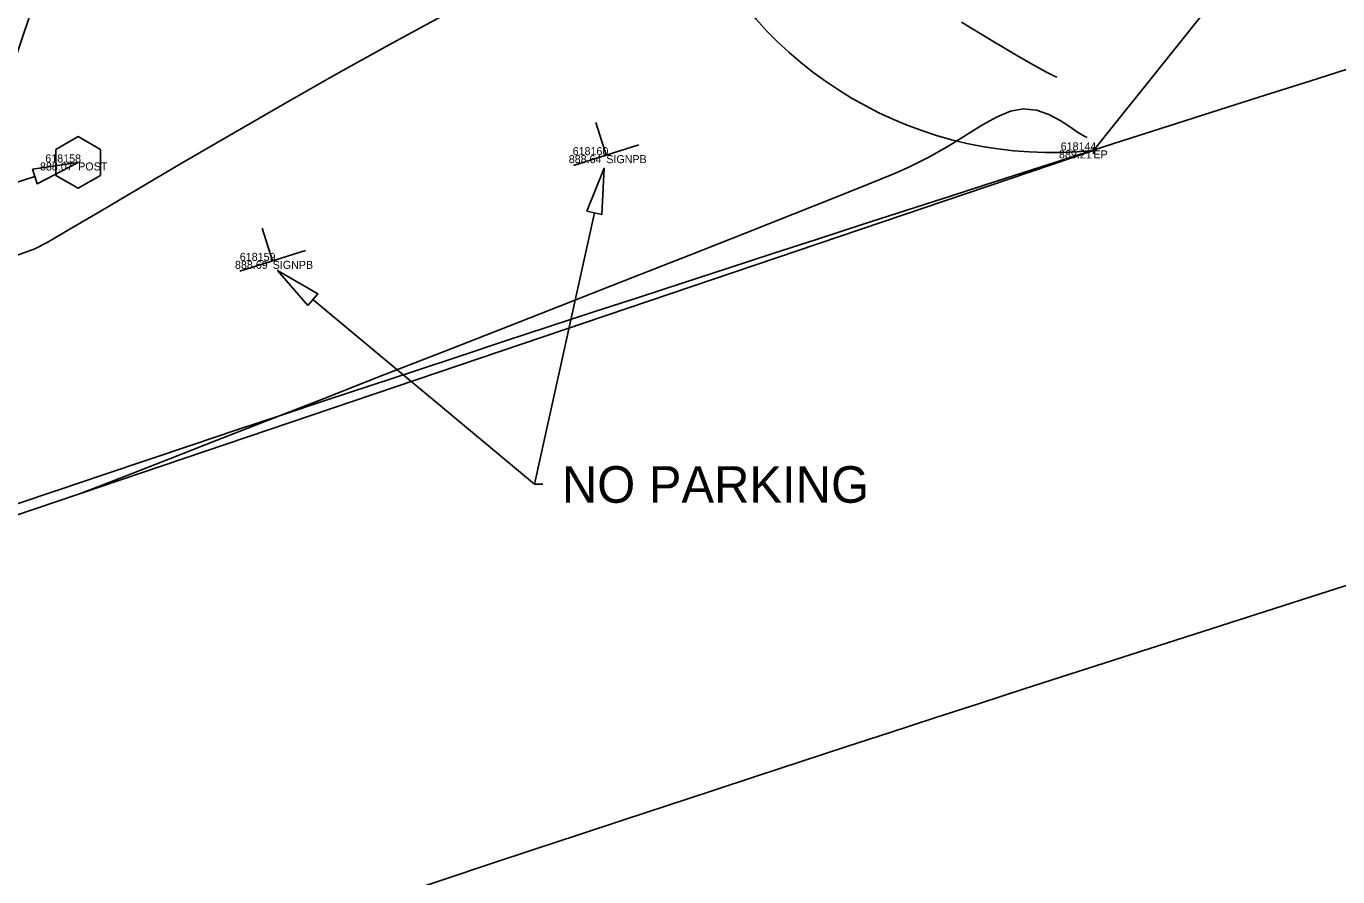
# Model space of a CAD drawing. Extents: x 1957117 to 1971063, y 701601 to 715861.
# Drawn here: x 1966346.2 to 1966403.5, y 709343.8 to 709381 of the extents above; entities that cross this region are included whole.
import ezdxf

# ---------------------------------------------------------------- set-up
doc = ezdxf.new("R2010")
doc.units = 0
for name, color, linetype in [('DT_X_Contour_Minor', 7, 'Continuous'), ('DT_X_TIN_Hull', 7, 'Continuous'), ('PM_P_Parking_Lot_Stall', 7, 'Continuous'), ('PV_P_Drive', 7, 'Continuous'), ('PV_P_Shoulder', 7, 'Continuous'), ('RD_X_Text', 7, 'Continuous'), ('RS_Raster1', 7, 'Continuous'), ('RW_P_Const_Limits', 7, 'Continuous'), ('SC_Scratch1', 7, 'Continuous'), ('SC_Scratch2', 7, 'Continuous'), ('SC_Shading5', 7, 'Continuous'), ('SN_X_Text', 7, 'Continuous')]:
    doc.layers.add(name, color=color, linetype=linetype)

msp = doc.modelspace()

# ---------------------------------------------------------------- linework, layer by layer
at = {"layer": 'DT_X_Contour_Minor'}
for points in [[(1966364.37, 709381.457), (1966362, 709380.177), (1966359.615, 709378.851), (1966357.27, 709377.517), (1966355.018, 709376.216), (1966352.915, 709374.985), (1966351.015, 709373.864), (1966349.372, 709372.893), (1966348.041, 709372.11), (1966347.077, 709371.555), (1966346.534, 709371.266), (1966345.743, 709370.976)], [(1966364.37, 709381.457), (1966362, 709380.177), (1966359.615, 709378.851), (1966357.27, 709377.517), (1966355.018, 709376.216), (1966352.915, 709374.985), (1966351.015, 709373.864), (1966349.372, 709372.893), (1966348.041, 709372.11), (1966347.077, 709371.555), (1966346.534, 709371.266), (1966345.743, 709370.976)], [(1966391.231, 709378.779), (1966391.099, 709378.841), (1966390.806, 709378.987), (1966390.299, 709379.262), (1966389.51, 709379.718), (1966388.362, 709380.403), (1966387.065, 709381.18)], [(1966391.231, 709378.779), (1966391.099, 709378.841), (1966390.806, 709378.987), (1966390.299, 709379.262), (1966389.51, 709379.718), (1966388.362, 709380.403), (1966387.065, 709381.18)], [(1966392.55, 709376.138), (1966392.486, 709376.168), (1966392.353, 709376.242), (1966392.137, 709376.379), (1966391.82, 709376.595), (1966391.376, 709376.883), (1966390.882, 709377.145), (1966390.339, 709377.332), (1966389.748, 709377.395), (1966389.203, 709377.297), (1966388.615, 709377.051), (1966387.975, 709376.694), (1966387.275, 709376.258), (1966386.507, 709375.778), (1966385.662, 709375.289), (1966384.731, 709374.824), (1966384.104, 709374.557), (1966383.02, 709374.115), (1966381.533, 709373.518), (1966379.699, 709372.788), (1966377.574, 709371.947), (1966375.212, 709371.015), (1966372.67, 709370.015), (1966370.002, 709368.967), (1966367.264, 709367.893), (1966364.512, 709366.815), (1966361.8, 709365.754), (1966359.184, 709364.73), (1966356.72, 709363.767), (1966354.462, 709362.884), (1966352.467, 709362.104), (1966350.789, 709361.448), (1966349.484, 709360.937), (1966348.607, 709360.593)], [(1966392.55, 709376.138), (1966392.486, 709376.168), (1966392.353, 709376.242), (1966392.137, 709376.379), (1966391.82, 709376.595), (1966391.376, 709376.883), (1966390.882, 709377.145), (1966390.339, 709377.332), (1966389.748, 709377.395), (1966389.203, 709377.297), (1966388.615, 709377.051), (1966387.975, 709376.694), (1966387.275, 709376.258), (1966386.507, 709375.778), (1966385.662, 709375.289), (1966384.731, 709374.824), (1966384.104, 709374.557), (1966383.02, 709374.115), (1966381.533, 709373.518), (1966379.699, 709372.788), (1966377.574, 709371.947), (1966375.212, 709371.015), (1966372.67, 709370.015), (1966370.002, 709368.967), (1966367.264, 709367.893), (1966364.512, 709366.815), (1966361.8, 709365.754), (1966359.184, 709364.73), (1966356.72, 709363.767), (1966354.462, 709362.884), (1966352.467, 709362.104), (1966350.789, 709361.448), (1966349.484, 709360.937), (1966348.607, 709360.593)]]:
    msp.add_lwpolyline(points, dxfattribs=at)
at = {"layer": 'DT_X_TIN_Hull'}
msp.add_lwpolyline([(1966196.581, 709322.506), (1966234.303, 709340.787), (1966289.89, 709360.21), (1966341.932, 709358.331), (1966392.829, 709375.578), (1966427.603, 709419.04), (1966470.601, 709437.421), (1966515.498, 709455.717), (1966563.667, 709476.049), (1966610.999, 709497.301), (1966657.31, 709514.717), (1966699.438, 709532.997)], dxfattribs=at)
at = {"layer": 'PM_P_Parking_Lot_Stall'}
msp.add_lwpolyline([(1966347.459, 709374.485), (1966348.436, 709373.921), (1966349.413, 709374.485), (1966349.413, 709375.615), (1966348.436, 709376.179), (1966347.459, 709375.615), (1966347.459, 709374.485)], dxfattribs=at)
at = {"layer": 'PV_P_Drive'}
for p, q in [((1966392.829, 709375.724), (1966392.829, 709375.432)), ((1966392.683, 709375.578), (1966392.975, 709375.578)), ((1966392.829, 709375.578), (1966392.829, 709375.578))]:
    msp.add_line(p, q, dxfattribs=at)
at = {"layer": 'RD_X_Text'}
msp.add_lwpolyline([(1966346.431, 709374.75), (1966348.436, 709375.05), (1966346.636, 709374.116)], close=True, dxfattribs=at)
msp.add_lwpolyline([(1966346.534, 709374.433), (1966331.684, 709369.617)], dxfattribs=at)
at = {"layer": 'RW_P_Const_Limits'}
for p, q in [((1966371.527, 709375.369), (1966371.074, 709376.799)), ((1966372.957, 709375.822), (1966370.097, 709374.916)), ((1966356.939, 709370.745), (1966356.486, 709372.175)), ((1966358.369, 709371.198), (1966355.509, 709370.292))]:
    msp.add_line(p, q, dxfattribs=at)
at = {"layer": 'SC_Scratch2'}
msp.add_lwpolyline([(1966392.829, 709375.578), (1966341.932, 709358.331), (1966342.753, 709370.914), (1966348.617, 709388.29), (1966341.022, 709415.77)], dxfattribs=at)
msp.add_arc((1966391.002, 709392.706), 17.226, 202.85109, 276.08975, dxfattribs=at)
at = {"layer": 'SC_Shading5'}
for points in [[(1963589.678, 706586.994), (1963626.625, 706689.548), (1963651.76, 706746.832), (1963668.09, 706778.596), (1963682.768, 706805.402), (1963734.424, 706911.594), (1963826.849, 707116.717), (1963877.258, 707215.645), (1963964.981, 707354.472), (1964070.526, 707509.355), (1964132.574, 707601.994), (1964163.9, 707642.169), (1964191.2, 707685.167), (1964278.98, 707807.131), (1964326.11, 707874.364), (1964396.427, 707968.962), (1964508.519, 708133.679), (1964655.588, 708336.552), (1964745.319, 708429.172), (1964840.327, 708522.317), (1964988.178, 708660.245), (1965089.796, 708739.041), (1965251.743, 708835.216), (1965415.807, 708922.048), (1965866.2, 709149.38), (1966173.543, 709294.131), (1966283.627, 709338.196), (1966534.003, 709419.214), (1966689.084, 709471.266), (1967008.468, 709641.817), (1967166.677, 709750.124), (1967422.113, 709931.083), (1967818.707, 710198.831), (1968187.021, 710459.852), (1968360.589, 710592.493), (1968496.543, 710707.847), (1968606.427, 710809.378), (1968733.391, 710937.091), (1968807.28, 711025.4), (1968843.008, 711077.094), (1968863.233, 711106.099), (1968909.747, 711171.311), (1968974.133, 711279.559), (1969130.932, 711546.915), (1969247.433, 711744.686), (1969402.714, 712016.424), (1969505.287, 712191.789), (1969666.311, 712460.805), (1969771.586, 712639.896), (1969880.058, 712820.917), (1969964.994, 712955.706), (1969990.005, 713000.084), (1970030.065, 713068.479)], [(1963609.915, 706579.703), (1963646.615, 706681.572), (1963671.193, 706737.585), (1963687.092, 706768.511), (1963701.884, 706795.526), (1963753.906, 706902.469), (1963846.249, 707107.41), (1963895.973, 707204.994), (1963982.966, 707342.667), (1964088.35, 707497.312), (1964150.015, 707589.379), (1964181.502, 707629.761), (1964209.024, 707673.109), (1964296.517, 707794.674), (1964343.552, 707861.772), (1964413.958, 707956.489), (1964526.123, 708121.313), (1964672.104, 708322.686), (1964760.576, 708414.006), (1964855.195, 708506.77), (1965002.134, 708643.847), (1965101.925, 708721.226), (1965262.272, 708816.451), (1965425.685, 708902.939), (1965875.63, 709130.044), (1966182.13, 709274.398), (1966290.944, 709317.954), (1966540.737, 709398.785), (1966697.632, 709451.445), (1967019.644, 709623.399), (1967178.971, 709732.471), (1967434.35, 709913.39), (1967830.945, 710181.14), (1968199.774, 710442.525), (1968374.086, 710575.735), (1968510.806, 710691.739), (1968621.36, 710793.889), (1968749.296, 710922.58), (1968824.413, 711012.355), (1968860.678, 711064.827), (1968880.812, 711093.701), (1968927.778, 711159.547), (1968992.655, 711268.62), (1969149.476, 711536.015), (1969266.039, 711733.891), (1969421.336, 712005.657), (1969523.8, 712180.835), (1969684.812, 712449.831), (1969790.084, 712628.917), (1969898.385, 712809.653), (1969983.474, 712944.685), (1970008.657, 712989.367), (1970048.626, 713057.607)]]:
    msp.add_spline(points, degree=3, dxfattribs=at)
at = {"layer": 'SN_X_Text'}
for points in [[(1966370.68, 709372.917), (1966371.435, 709374.798), (1966371.331, 709372.773)], [(1966358.481, 709368.794), (1966357.158, 709370.33), (1966358.908, 709369.307)]]:
    msp.add_lwpolyline(points, close=True, dxfattribs=at)
for points in [[(1966371.005, 709372.845), (1966368.393, 709360.977)], [(1966358.695, 709369.05), (1966368.393, 709360.977)], [(1966368.393, 709360.977), (1966368.753, 709360.977)]]:
    msp.add_lwpolyline(points, dxfattribs=at)

# ---------------------------------------------------------------- texts
at = {"layer": 'PV_P_Shoulder'}
for s, p in [('888.64', (1966369.885, 709375.019)), ('889.21', (1966391.321, 709375.228)), ('888.07', (1966346.763, 709374.7)), ('888.69', (1966355.291, 709370.395))]:
    msp.add_text(s, height=0.35, dxfattribs=at).set_placement(p)
at = {"layer": 'RS_Raster1'}
for s, p in [('618160', (1966370.056, 709375.369)), ('618144', (1966391.394, 709375.578)), ('618158', (1966346.998, 709375.05)), ('618159', (1966355.501, 709370.745))]:
    msp.add_text(s, height=0.35, dxfattribs=at).set_placement(p)
at = {"layer": 'SC_Scratch1'}
for s, p in [('SIGNPB', (1966371.527, 709375.019)), ('EP', (1966392.829, 709375.228)), ('POST', (1966348.436, 709374.7)), ('SIGNPB', (1966356.939, 709370.395))]:
    msp.add_text(s, height=0.35, dxfattribs=at).set_placement(p)
at = {"layer": 'SN_X_Text'}
msp.add_text('NO PARKING', height=1.6, dxfattribs=at).set_placement((1966369.583, 709360.163))

doc.saveas('drawing.dxf')
